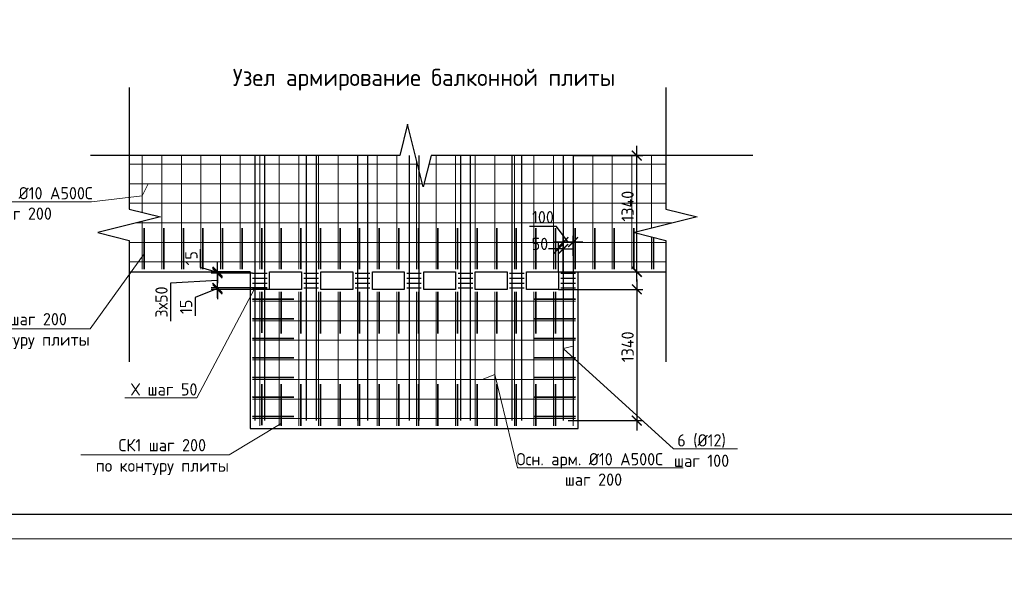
# Model space of a CAD drawing. Header units: millimetres. Extents: x -42044588 to 856694, y -806701 to 941911.
# Tile 856 of 1056: x -68838 to -48730, y -204305 to -193034. Entities that reach past the tile are written whole.
import ezdxf
from ezdxf import colors
from ezdxf.entities.mleader import LeaderData, LeaderLine
from ezdxf.math import Vec2, Vec3

# ---------------------------------------------------------------- set-up
doc = ezdxf.new("R2010")
doc.units = ezdxf.units.MM
for name, color, linetype, lineweight in [('RAZMER', 100, 'Continuous', 15), ('Выноски', 20, 'Continuous', 20), ('Перекрытие ж_бетон', 1, 'Continuous', 30), ('подоснова', 151, 'Continuous', 5), ('поз.', 2, 'Continuous', 25), ('РАЗМЕРЫ', 1, 'Continuous', 9), ('Текст', 7, 'Continuous', 25), ('ТОНКИЕ', 7, 'Continuous', 9), ('Узлы', 7, 'Continuous', 0)]:
    doc.layers.add(name, color=color, linetype=linetype, lineweight=lineweight)
doc.layers.add('ТОЛСТЫЕ_ОСНОВНЫЕ', color=6, linetype='Continuous')
doc.styles.add('GOST-2.304_Type-B', font='GOST_Common.ttf')
doc.styles.add('ГОСТ', font='GOST_Common.ttf')
doc.dimstyles.new('СПДС', dxfattribs={"dimscale": 100, "dimtxt": 2.5, "dimasz": 2, "dimexe": 1.25, "dimexo": 0, "dimtad": 1, "dimdec": 0, "dimrnd": 5, "dimtxsty": 'GOST-2.304_Type-B', "dimblk": 'ARCHTICK', "dimcen": 2.5, "dimdle": 2, "dimclrd": 1, "dimclre": 1, "dimclrt": 1, "dimadec": 0, "dimazin": 2, "dimtfac": 0.75, "dimtdec": 0, "dimtmove": 1, "dimatfit": 3, "dimfxl": 0, "dimtolj": 1, "dimarcsym": 0})

# ---------------------------------------------------------------- blocks, each defined once
blk = doc.blocks.new('A$Cd09756da')
at = {"layer": 'Текст', "color": 7, "attachment_point": 1, "style": 'ГОСТ'}
for s, width, heights, insert, char_height in [('\\pi594.35517;{\\fTimes New Roman|b0|i0|c204|p18;\\C256;Строительство жилого комплекса со  встроенными помещениями \\P\\pi1441.86779;общественного-делового, коммерческого назначения и \\P\\pi41.3631;поликлиническим учреждением по адресу: г. Чита, ул. 1-я Коллективная}', 11543.07, [0], (-11741, 4333), 250), ('\\pi389.01406;{\\fTimes New Roman|b0|i0|c204|p18;\\C256;«Жилой дом со встроенными помещениями \\P\\pi641.91601;общественно-делового и коммерческого \\P\\pi302.06381;назначения на первом этаже здания», поз. 3.1\\P}', 7000, [1500], (-12014, 2803), 225)]:
    blk.add_mtext_dynamic_manual_height_columns(s, width=width, gutter_width=12.5, heights=heights, dxfattribs=dict(at, insert=insert, char_height=char_height))
blk = doc.blocks.new('*U6686')
at = {"layer": 'ТОЛСТЫЕ_ОСНОВНЫЕ', "color": 6}
blk.add_lwpolyline([(20, 5), (886, 5), (886, 415), (20, 415)], close=True, dxfattribs=at)
at = {"layer": 'ТОНКИЕ'}
blk.add_lwpolyline([(0, 0), (891, 0), (891, 420), (0, 420)], close=True, dxfattribs=at)
blk = doc.blocks.new('основная сетка узел плиты')
at = {"layer": 'поз.', "linetype": 'Continuous', "elevation": 200}
blk.add_lwpolyline([(52344, -176314), (45774, -176314)], dxfattribs=at)
at = {"layer": 'РАЗМЕРЫ', "color": 9, "true_color": 0xc7c8ca, "elevation": 200}
for points in [[(39875, -176314), (39875, -177473)], [(40275, -176314), (40275, -178639)], [(40675, -176314), (40675, -178639)], [(41075, -176314), (41075, -178639)], [(41475, -176314), (41475, -178639)], [(41875, -176314), (41875, -178639)], [(42275, -176314), (42275, -178639)], [(42675, -176314), (42675, -178639)], [(43075, -176314), (43075, -178639)], [(43475, -176314), (43475, -178639)], [(43875, -176314), (43875, -178639)], [(44275, -176314), (44275, -178639)], [(44675, -176314), (44675, -178639)], [(45075, -176314), (45075, -178639)], [(45875, -176314), (45875, -178639)], [(46275, -176314), (46275, -178639)], [(46675, -176314), (46675, -178639)], [(47075, -176314), (47075, -178639)], [(47475, -176314), (47475, -178639)], [(47875, -176314), (47875, -178639)], [(48275, -176314), (48275, -178639)], [(48675, -176314), (48675, -178639)], [(49075, -176314), (49075, -178639)], [(49475, -176314), (49475, -178639)], [(49875, -176314), (49875, -178639)], [(50275, -176314), (50275, -177800)], [(39611, -176489), (45498, -176489)], [(45475, -176400), (45475, -178639)], [(45730, -176489), (50566, -176489)], [(39611, -176889), (45598, -176889)], [(45630, -176889), (50566, -176889)], [(39611, -177289), (50566, -177289)], [(39765, -177689), (50720, -177689)], [(39875, -177661), (39875, -178639)], [(39611, -178089), (50566, -178089)], [(50275, -177975), (50275, -178639)], [(39611, -178489), (50566, -178489)], [(42275, -179099), (42275, -181839)], [(42675, -179099), (42675, -181839)], [(43075, -179099), (43075, -181839)], [(43475, -179099), (43475, -181839)], [(43875, -179099), (43875, -181839)], [(44275, -179099), (44275, -181839)], [(44675, -179099), (44675, -181839)], [(45075, -179099), (45075, -181839)], [(45475, -179099), (45475, -181839)], [(45875, -179099), (45875, -181839)], [(46275, -179099), (46275, -181839)], [(46675, -179099), (46675, -181839)], [(47075, -179099), (47075, -181839)], [(47475, -179099), (47475, -181839)], [(47875, -179099), (47875, -181839)], [(48275, -179099), (48275, -181839)], [(48675, -179099), (48675, -181839)], [(42126, -179289), (48725, -179289)], [(42126, -179689), (48725, -179689)], [(42126, -180089), (48725, -180089)], [(42126, -180489), (48725, -180489)], [(42126, -180889), (48725, -180889)], [(42126, -181289), (48725, -181289)], [(42126, -181689), (48725, -181689)]]:
    blk.add_lwpolyline(points, dxfattribs=at)
at = {"layer": 'РАЗМЕРЫ', "color": 252, "lineweight": 35, "true_color": 0x939598, "elevation": 200}
for points in [[(39915, -178639), (39915, -178639), (39915, -177799)], [(40315, -178639), (40315, -178639), (40315, -177799)], [(40715, -178639), (40715, -178639), (40715, -177799)], [(41115, -178639), (41115, -178639), (41115, -177799)], [(41515, -178639), (41515, -178639), (41515, -177799)], [(41915, -178639), (41915, -178639), (41915, -177799)], [(42315, -178639), (42315, -178639), (42315, -177799)], [(42715, -178639), (42715, -178639), (42715, -177799)], [(43115, -178639), (43115, -178639), (43115, -177799)], [(43515, -178639), (43515, -178639), (43515, -177799)], [(43915, -178639), (43915, -178639), (43915, -177799)], [(44315, -178639), (44315, -178639), (44315, -177799)], [(44715, -178639), (44715, -178639), (44715, -177799)], [(45115, -178639), (45115, -178639), (45115, -177799)], [(45515, -178639), (45515, -178639), (45515, -177799)], [(45915, -178639), (45915, -178639), (45915, -177799)], [(46315, -178639), (46315, -178639), (46315, -177799)], [(46715, -178639), (46715, -178639), (46715, -177799)], [(47115, -178639), (47115, -178639), (47115, -177799)], [(47515, -178639), (47515, -178639), (47515, -177799)], [(47915, -178639), (47915, -178639), (47915, -177799)], [(48315, -178639), (48315, -178639), (48315, -177799)], [(48715, -178639), (48715, -178639), (48715, -177799)], [(49115, -178639), (49115, -178639), (49115, -177799)], [(49515, -178639), (49515, -178639), (49515, -177799)], [(49915, -178639), (49915, -178639), (49915, -177799)], [(50315, -178639), (50315, -178639), (50315, -177985)], [(42315, -179937), (42315, -179937), (42315, -179097)], [(42715, -179951), (42715, -179951), (42715, -179097)], [(43115, -179951), (43115, -179951), (43115, -179097)], [(43515, -179951), (43515, -179951), (43515, -179097)], [(43915, -179951), (43915, -179951), (43915, -179097)], [(44315, -179951), (44315, -179951), (44315, -179097)], [(44715, -179951), (44715, -179951), (44715, -179097)], [(45115, -179951), (45115, -179951), (45115, -179097)], [(45515, -179951), (45515, -179951), (45515, -179097)], [(45915, -179951), (45915, -179951), (45915, -179097)], [(46315, -179951), (46315, -179951), (46315, -179097)], [(46715, -179951), (46715, -179951), (46715, -179097)], [(47115, -179951), (47115, -179951), (47115, -179097)], [(47515, -179951), (47515, -179951), (47515, -179097)], [(47915, -179951), (47915, -179951), (47915, -179097)], [(48315, -179951), (48315, -179951), (48315, -179097)], [(42128, -179249), (42128, -179249), (42968, -179249)], [(48723, -179249), (48723, -179249), (47883, -179249)], [(42128, -179649), (42128, -179649), (42968, -179649)], [(48723, -179649), (48723, -179649), (47883, -179649)], [(42128, -180049), (42128, -180049), (42968, -180049)], [(48723, -180049), (48723, -180049), (47883, -180049)], [(42128, -180449), (42128, -180449), (42968, -180449)], [(48723, -180449), (48723, -180449), (47883, -180449)], [(42128, -180849), (42128, -180849), (42968, -180849)], [(48723, -180849), (48723, -180849), (47883, -180849)], [(42315, -181824), (42315, -181824), (42315, -180984)], [(42715, -181839), (42715, -181839), (42715, -180984)], [(43115, -181839), (43115, -181839), (43115, -180984)], [(43515, -181839), (43515, -181839), (43515, -180984)], [(43915, -181839), (43915, -181839), (43915, -180984)], [(44315, -181839), (44315, -181839), (44315, -180984)], [(44715, -181839), (44715, -181839), (44715, -180984)], [(45115, -181839), (45115, -181839), (45115, -180984)], [(45515, -181839), (45515, -181839), (45515, -180984)], [(45915, -181839), (45915, -181839), (45915, -180984)], [(46315, -181839), (46315, -181839), (46315, -180984)], [(46715, -181839), (46715, -181839), (46715, -180984)], [(47115, -181839), (47115, -181839), (47115, -180984)], [(47515, -181839), (47515, -181839), (47515, -180984)], [(47915, -181839), (47915, -181839), (47915, -180984)], [(48315, -181839), (48315, -181839), (48315, -180984)], [(42128, -181249), (42128, -181249), (42968, -181249)], [(48723, -181249), (48723, -181249), (47883, -181249)], [(42128, -181649), (42128, -181649), (42968, -181649)], [(48723, -181649), (48723, -181649), (47883, -181649)]]:
    blk.add_lwpolyline(points, dxfattribs=at)
blk = doc.blocks.new('_ArchTick')
at = {"color": 0, "linetype": 'ByBlock', "const_width": 0.15}
blk.add_lwpolyline([(-0.5, -0.5), (0.5, 0.5)], dxfattribs=at)
blk = doc.blocks.new('*D4291')
at = {"layer": 'DEFPOINTS', "color": 0, "transparency": 16777216}
for p in [(-57736, -197578), (-57736, -197860, 0), (-57536, -197860, 0)]:
    blk.add_point(p, dxfattribs=at)
at = {"layer": 'РАЗМЕРЫ', "color": 1, "lineweight": -2, "transparency": 16777216}
for p, q in [((-57876, -197257), (-58426, -197257)), ((-57636, -197578), (-57876, -197257)), ((-57736, -197860), (-57736, -197453)), ((-57536, -197860), (-57536, -197453)), ((-57336, -197578), (-57936, -197578))]:
    blk.add_line(p, q, dxfattribs=at)
at = {"layer": 'РАЗМЕРЫ', "color": 1, "lineweight": -2, "transparency": 16777216, "xscale": 200, "yscale": 200, "zscale": 200, "rotation": 180}
blk.add_blockref('_ArchTick', (-57736, -197578), dxfattribs=at)
at = {"layer": 'РАЗМЕРЫ', "color": 1, "lineweight": -2, "transparency": 16777216, "xscale": 200, "yscale": 200, "zscale": 200}
blk.add_blockref('_ArchTick', (-57536, -197578), dxfattribs=at)
at = {"layer": 'РАЗМЕРЫ', "color": 1, "lineweight": 0, "transparency": 16777216, "insert": (-58151, -197069), "char_height": 250, "attachment_point": 5, "style": 'GOST-2.304_Type-B'}
blk.add_mtext('\\A1;100', dxfattribs=at)
blk = doc.blocks.new('*D4285')
at = {"layer": 'DEFPOINTS', "color": 0, "transparency": 16777216}
for p in [(-57535, -195810, 0), (-56235, -195810), (-57836, -198185, 0)]:
    blk.add_point(p, dxfattribs=at)
at = {"layer": 'РАЗМЕРЫ', "color": 1, "lineweight": -2, "transparency": 16777216}
for p, q in [((-56235, -198385), (-56235, -195610)), ((-57535, -195810), (-56110, -195810)), ((-57836, -198185), (-56110, -198185))]:
    blk.add_line(p, q, dxfattribs=at)
at = {"layer": 'РАЗМЕРЫ', "color": 1, "lineweight": -2, "transparency": 16777216, "xscale": 200, "yscale": 200, "zscale": 200}
for p, rotation in [((-56235, -195810), 90), ((-56235, -198185), 270)]:
    blk.add_blockref('_ArchTick', p, dxfattribs=dict(at, rotation=rotation))
at = {"layer": 'РАЗМЕРЫ', "color": 1, "lineweight": 0, "transparency": 16777216, "insert": (-56423, -196845), "char_height": 250, "attachment_point": 5, "rotation": 90, "style": 'GOST-2.304_Type-B'}
blk.add_mtext('\\A1;1340', dxfattribs=at)
blk = doc.blocks.new('*D4286')
at = {"layer": 'DEFPOINTS', "color": 0, "transparency": 16777216}
for p in [(-57836, -197715), (-57836, -198185, 0), (-57736, -198185, 0)]:
    blk.add_point(p, dxfattribs=at)
at = {"layer": 'РАЗМЕРЫ', "color": 1, "lineweight": -2, "transparency": 16777216}
for p, q in [((-57836, -198185), (-57836, -197590)), ((-57736, -198185), (-57736, -197590)), ((-57836, -197715), (-58036, -197715)), ((-57736, -197715), (-57836, -197715)), ((-57736, -197715), (-57536, -197715))]:
    blk.add_line(p, q, dxfattribs=at)
at = {"layer": 'РАЗМЕРЫ', "color": 1, "lineweight": -2, "transparency": 16777216, "xscale": 200, "yscale": 200, "zscale": 200}
blk.add_blockref('_ArchTick', (-57836, -197715), dxfattribs=at)
at = {"layer": 'РАЗМЕРЫ', "color": 1, "lineweight": -2, "transparency": 16777216, "xscale": 200, "yscale": 200, "zscale": 200, "rotation": 180}
blk.add_blockref('_ArchTick', (-57736, -197715), dxfattribs=at)
at = {"layer": 'РАЗМЕРЫ', "color": 1, "lineweight": 0, "transparency": 16777216, "insert": (-58213, -197615), "char_height": 250, "attachment_point": 5, "style": 'GOST-2.304_Type-B'}
blk.add_mtext('\\A1;50', dxfattribs=at)
blk = doc.blocks.new('*D4287')
at = {"layer": 'DEFPOINTS', "color": 0, "transparency": 16777216}
for p in [(-57836, -198545, 0), (-57636, -201225, 0), (-56235, -201225)]:
    blk.add_point(p, dxfattribs=at)
at = {"layer": 'РАЗМЕРЫ', "color": 1, "lineweight": -2, "transparency": 16777216}
for p, q in [((-56235, -198345), (-56235, -201425)), ((-57836, -198545), (-56110, -198545)), ((-57636, -201225), (-56110, -201225))]:
    blk.add_line(p, q, dxfattribs=at)
at = {"layer": 'РАЗМЕРЫ', "color": 1, "lineweight": -2, "transparency": 16777216, "xscale": 200, "yscale": 200, "zscale": 200}
for p, rotation in [((-56235, -198545), 90), ((-56235, -201225), 270)]:
    blk.add_blockref('_ArchTick', p, dxfattribs=dict(at, rotation=rotation))
at = {"layer": 'РАЗМЕРЫ', "color": 1, "lineweight": 0, "transparency": 16777216, "insert": (-56423, -199718), "char_height": 250, "attachment_point": 5, "rotation": 90, "style": 'GOST-2.304_Type-B'}
blk.add_mtext('\\A1;1340', dxfattribs=at)
blk = doc.blocks.new('_None')
blk = doc.blocks.new('*D4292')
at = {"layer": 'DEFPOINTS', "color": 0, "transparency": 16777216}
for p in [(-64799, -198515), (-63786, -198515, 0), (-63736, -198545, 0)]:
    blk.add_point(p, dxfattribs=at)
at = {"layer": 'РАЗМЕРЫ', "color": 1, "lineweight": -2, "transparency": 16777216}
for p, q in [((-64799, -198515), (-64799, -198315)), ((-64799, -198530), (-65252, -198713)), ((-63786, -198515), (-64924, -198515)), ((-63736, -198545), (-64924, -198545)), ((-64799, -198545), (-64799, -198515)), ((-64799, -198545), (-64799, -198515)), ((-64799, -198545), (-64799, -198745)), ((-65252, -198713), (-65252, -199088))]:
    blk.add_line(p, q, dxfattribs=at)
at = {"layer": 'РАЗМЕРЫ', "color": 1, "lineweight": -2, "transparency": 16777216, "xscale": 200, "yscale": 200, "zscale": 200}
for p, rotation in [((-64799, -198515), 270), ((-64799, -198545), 90)]:
    blk.add_blockref('_ArchTick', p, dxfattribs=dict(at, rotation=rotation))
at = {"layer": 'РАЗМЕРЫ', "color": 1, "lineweight": 0, "transparency": 16777216, "insert": (-65439, -198901), "char_height": 250, "attachment_point": 5, "rotation": 90, "style": 'GOST-2.304_Type-B'}
blk.add_mtext('\\A1;15', dxfattribs=at)
blk = doc.blocks.new('*D4293')
at = {"layer": 'DEFPOINTS', "color": 0, "transparency": 16777216}
for p in [(-64799, -198215), (-64084, -198215, 0), (-63786, -198515, 0)]:
    blk.add_point(p, dxfattribs=at)
at = {"layer": 'РАЗМЕРЫ', "color": 1, "lineweight": -2, "transparency": 16777216}
for p, q in [((-64799, -198715), (-64799, -198015)), ((-64084, -198215), (-64924, -198215)), ((-64799, -198365), (-65755, -198416)), ((-65755, -198416), (-65755, -199191)), ((-63786, -198515), (-64924, -198515))]:
    blk.add_line(p, q, dxfattribs=at)
at = {"layer": 'РАЗМЕРЫ', "color": 1, "lineweight": -2, "transparency": 16777216, "xscale": 200, "yscale": 200, "zscale": 200}
for p, rotation in [((-64799, -198215), 90), ((-64799, -198515), 270)]:
    blk.add_blockref('_ArchTick', p, dxfattribs=dict(at, rotation=rotation))
at = {"layer": 'РАЗМЕРЫ', "color": 1, "lineweight": 0, "transparency": 16777216, "insert": (-65942, -198803), "char_height": 250, "attachment_point": 5, "rotation": 90, "style": 'GOST-2.304_Type-B'}
blk.add_mtext('\\A1;3х50', dxfattribs=at)
blk = doc.blocks.new('*D4294')
at = {"layer": 'DEFPOINTS', "color": 0, "transparency": 16777216}
for p in [(-64799, -198185), (-64134, -198185), (-64084, -198215, 0)]:
    blk.add_point(p, dxfattribs=at)
at = {"layer": 'РАЗМЕРЫ', "color": 1, "lineweight": -2, "transparency": 16777216}
for p, q in [((-65143, -198097), (-65143, -197722)), ((-64799, -198185), (-64799, -197985)), ((-64799, -198200), (-65143, -198097)), ((-64134, -198185), (-64924, -198185)), ((-64084, -198215), (-64924, -198215)), ((-64799, -198215), (-64799, -198185)), ((-64799, -198215), (-64799, -198185)), ((-64799, -198215), (-64799, -198415))]:
    blk.add_line(p, q, dxfattribs=at)
at = {"layer": 'РАЗМЕРЫ', "color": 1, "lineweight": -2, "transparency": 16777216, "xscale": 200, "yscale": 200, "zscale": 200}
for p, rotation in [((-64799, -198185), 270), ((-64799, -198215), 90)]:
    blk.add_blockref('_ArchTick', p, dxfattribs=dict(at, rotation=rotation))
at = {"layer": 'РАЗМЕРЫ', "color": 1, "lineweight": 0, "transparency": 16777216, "insert": (-65330, -197909), "char_height": 250, "attachment_point": 5, "rotation": 90, "style": 'GOST-2.304_Type-B'}
blk.add_mtext('\\A1;15', dxfattribs=at)

msp = doc.modelspace()

# ---------------------------------------------------------------- linework, layer by layer
at = {"layer": 'RAZMER', "lineweight": 30}
for points, elevation in [([(-64036.369, -195809.715), (-64036.538, -201224.718)], 0.249), ([(-63836.369, -195809.715), (-63836.538, -201224.718)], 0.249), ([(-62986.209, -195809.715), (-62986.379, -201224.718)], 0.071), ([(-62786.209, -195809.715), (-62786.379, -201224.718)], 0.071), ([(-61936.422, -195809.715), (-61936.592, -201224.718)], 0.285), ([(-61736.422, -195809.715), (-61736.592, -201224.718)], 0.285), ([(-60886.262, -195809.715), (-60886.432, -201224.718)], 0.107), ([(-60686.262, -195809.715), (-60686.432, -201224.718)], 0.107), ([(-59836.475, -195809.715), (-59836.645, -201224.718)], 0.356), ([(-59636.475, -195809.715), (-59636.645, -201224.718)], 0.356), ([(-58786.502, -195809.715), (-58786.672, -201224.718)], 0.392), ([(-58586.502, -195809.715), (-58586.672, -201224.718)], 0.392), ([(-57735.653, -195809.715), (-57735.822, -201224.718)], 0.285), ([(-57535.653, -195809.715), (-57535.822, -201224.718)], 0.285), ([(-64083.958, -198214.718), (-63785.605, -198214.718)], -0.036), ([(-63033.799, -198214.718), (-62735.446, -198214.718)], -0.214), ([(-60933.852, -198214.717), (-60635.499, -198214.717)], -0.178), ([(-59884.065, -198214.718), (-59585.712, -198214.718)], 0.071), ([(-58834.091, -198214.718), (-58535.739, -198214.718)], 0.107), ([(-64083.958, -198314.718), (-63785.605, -198314.718)], -0.036), ([(-64083.958, -198414.718), (-63785.605, -198414.718)], -0.036), ([(-63033.799, -198314.718), (-62735.446, -198314.718)], -0.214), ([(-63033.799, -198414.718), (-62735.446, -198414.718)], -0.214), ([(-60933.852, -198314.717), (-60635.499, -198314.717)], -0.178), ([(-60933.852, -198414.717), (-60635.499, -198414.717)], -0.178), ([(-59884.065, -198314.718), (-59585.712, -198314.718)], 0.071), ([(-59884.065, -198414.718), (-59585.712, -198414.718)], 0.071), ([(-58834.091, -198314.718), (-58535.739, -198314.718)], 0.107), ([(-58834.091, -198414.718), (-58535.739, -198414.718)], 0.107), ([(-64083.958, -198514.718), (-63785.605, -198514.718)], -0.036), ([(-63033.799, -198514.718), (-62735.446, -198514.718)], -0.214), ([(-60933.852, -198514.717), (-60635.499, -198514.717)], -0.178), ([(-59884.065, -198514.718), (-59585.712, -198514.718)], 0.071), ([(-58834.091, -198514.718), (-58535.739, -198514.718)], 0.107)]:
    msp.add_lwpolyline(points, dxfattribs=dict(at, elevation=elevation))
for points in [[(-61984.012, -198214.718), (-61685.659, -198214.718)], [(-57783.242, -198214.648), (-57484.889, -198214.648)], [(-61984.012, -198314.718), (-61685.659, -198314.718)], [(-61984.012, -198414.718), (-61685.659, -198414.718)], [(-57783.242, -198314.648), (-57484.889, -198314.648)], [(-57783.242, -198414.648), (-57484.889, -198414.648)], [(-61984.012, -198514.718), (-61685.659, -198514.718)], [(-57783.242, -198514.648), (-57484.889, -198514.648)]]:
    msp.add_lwpolyline(points, dxfattribs=at)
at = {"layer": 'Перекрытие ж_бетон'}
msp.add_lwpolyline([(-66599.119, -198184.649), (-64133.958, -198184.649), (-64133.958, -201384.648), (-57434.878, -201384.648), (-57434.889, -198184.648), (-55644.484, -198184.648)], dxfattribs=at)
for points, elevation in [([(-63085.605, -198544.718), (-63735.605, -198544.718), (-63735.605, -198184.718), (-63085.605, -198184.718)], -0.036), ([(-62035.446, -198544.718), (-62685.446, -198544.718), (-62685.446, -198184.718), (-62035.446, -198184.718)], -0.214), ([(-59935.499, -198544.717), (-60585.499, -198544.717), (-60585.499, -198184.717), (-59935.499, -198184.717)], -0.178), ([(-58885.712, -198544.718), (-59535.712, -198544.718), (-59535.712, -198184.718), (-58885.712, -198184.718)], 0.071), ([(-57835.739, -198544.718), (-58485.739, -198544.718), (-58485.739, -198184.718), (-57835.739, -198184.718)], 0.107)]:
    msp.add_lwpolyline(points, close=True, dxfattribs=dict(at, elevation=elevation))
msp.add_lwpolyline([(-60985.659, -198544.718), (-61635.659, -198544.718), (-61635.659, -198184.718), (-60985.659, -198184.718)], close=True, dxfattribs=at)
at = {"layer": 'поз.', "linetype": 'Continuous'}
for points in [[(-66599.117, -194419.171), (-66599.117, -196903.171)], [(-55644.484, -194419.171), (-55644.484, -196903.171)], [(-60916.497, -195169.715), (-61076.497, -195809.715), (-67391.884, -195809.715)], [(-60436.497, -195809.715), (-60596.497, -196449.715), (-60916.497, -195169.715)], [(-66599.117, -196903.171), (-65959.117, -197063.171), (-67239.117, -197383.171)], [(-55644.484, -196903.171), (-55004.484, -197063.171), (-56284.484, -197383.171)], [(-67239.117, -197383.171), (-66599.117, -197543.171), (-66599.117, -200027.171)], [(-56284.484, -197383.171), (-55644.484, -197543.171), (-55644.484, -200027.171)]]:
    msp.add_lwpolyline(points, dxfattribs=at)

# ---------------------------------------------------------------- block references
at = {"xscale": 100, "yscale": 100, "zscale": 100}
msp.add_blockref('*U6686', (-107446.055, -203640.191), dxfattribs=at)
at = {"lineweight": 50, "ltscale": 100}
msp.add_blockref('A$Cd09756da', (-115126.219, -203140.191), dxfattribs=at)
at = {"layer": 'РАЗМЕРЫ', "lineweight": 35}
msp.add_blockref('основная сетка узел плиты', (-106210.28, -19495.925, -200.089), dxfattribs=at)

# ---------------------------------------------------------------- texts
at = {"layer": 'Выноски', "color": 240, "true_color": 0xed1f24, "insert": (-133740.643, -196482.911), "char_height": 250, "width": 18219.65973, "attachment_point": 1, "style": 'ГОСТ'}
msp.add_mtext('\\pi-500,l500;В выделенной области представлена замененная ( актуальная) версия. Содержание изменения см. в листе разрешения на внесение изменений{\\H1.025x; }', dxfattribs=at)
at = {"layer": 'Узлы', "color": 80, "linetype": 'Continuous', "lineweight": 0, "insert": (-60648.758, -194260.876, -400.178), "char_height": 350, "width": 10464.96038, "attachment_point": 5, "style": 'GOST-2.304_Type-B'}
msp.add_mtext('\\pi136.85;Узел армирование балконной плиты', dxfattribs=at)

# ---------------------------------------------------------------- dimensions: what is measured, and where the dimension line sits
at = {"layer": 'РАЗМЕРЫ', "lineweight": 0}
for base, p1, p2, text, picture, middle in [((-56235.351, -195809.715, -0.071), (-57835.739, -198184.718, 0.285), (-57534.889, -195809.715), '1340', '*D4285', (-56235.351, -196844.718, -0.071)), ((-64799.151, -198214.718), (-63785.605, -198514.718, -0.036), (-64083.958, -198214.718, -0.036), '3х50', '*D4293', (-65754.525, -198478.02))]:
    dim = msp.add_linear_dim(base=base, p1=p1, p2=p2, angle=90, text=text, dimstyle='СПДС', override={"dimlfac": 0.5, "dimrnd": 5}, dxfattribs=at)
    dim.commit()
    dim.dimension.update_dxf_attribs({"geometry": picture, "text_midpoint": middle, "dimtype": 160})
for base, p1, p2, picture, middle in [((-57735.717, -197577.539, 0.107), (-57535.717, -197859.923, 0.285), (-57735.717, -197859.917, 0.285), '*D4291', (-57938.647, -197256.692, 0.107)), ((-57835.739, -197714.963, 0.249), (-57735.727, -198184.718, 0.107), (-57835.739, -198184.718, 0.107), '*D4286', (-58213.467, -197802.847, 0.249))]:
    dim = msp.add_linear_dim(base=base, p1=p1, p2=p2, dimstyle='СПДС', override={"dimlfac": 0.5, "dimrnd": 5}, dxfattribs=at)
    dim.commit()
    dim.dimension.update_dxf_attribs({"geometry": picture, "text_midpoint": middle, "dimtype": 160})
dim = msp.add_linear_dim(base=(-64799.151, -198184.649), p1=(-64083.958, -198214.718, -0.036), p2=(-64133.958, -198184.649), angle=90, dimstyle='СПДС', override={"dimlfac": 0.5, "dimrnd": 5}, dxfattribs=at)
dim.commit()
dim.dimension.update_dxf_attribs({"geometry": '*D4294', "text_midpoint": (-65330.401, -198034.058)})
for base, p1, p2, angle, picture, middle in [((-64799.151, -198514.718), (-63735.605, -198544.718, -0.036), (-63785.605, -198514.718, -0.036), 90, '*D4292', (-65251.88, -198775.786)), ((-56235.351, -201224.718, 0.107), (-57835.739, -198544.718, 0.463), (-57635.632, -201224.718, 0.463), 270, '*D4287', (-56235.351, -199717.848, 0.107))]:
    dim = msp.add_linear_dim(base=base, p1=p1, p2=p2, angle=angle, dimstyle='СПДС', override={"dimlfac": 0.5, "dimrnd": 5}, dxfattribs=at)
    dim.commit()
    dim.dimension.update_dxf_attribs({"geometry": picture, "text_midpoint": middle, "dimtype": 160})

# ---------------------------------------------------------------- leaders
at = {"layer": 'подоснова', "color": 2, "ltscale": 0.3}
ml = msp.add_multileader_mtext('Standard', dxfattribs=at)
ml.set_content('Осн. арм. %%C10 А500С\\P шаг 200', color=2, style='GOST-2.304_Type-B')
ml.set_leader_properties(color=256, linetype='ByLayer', lineweight=15)
ml.set_arrow_properties(name='NONE')
ml.build(insert=Vec2(0, 0))
ml.multileader.update_dxf_attribs({"text_left_attachment_type": 6, "text_right_attachment_type": 6, "dogleg_length": 0.1, "arrow_head_size": 18})
ctx = ml.context
ctx.base_point, ctx.char_height, ctx.arrow_head_size, ctx.landing_gap_size, ctx.plane_origin = Vec3(-70315.247, -196754.514, -200.089), 250, 18, 20, Vec3(-74473.618, -192546.094, -200.089)
ctx.left_attachment, ctx.right_attachment, ctx.text_align_type = 6, 6, 1
notes = []
notes.append((ctx, [(1, (1, 1, 0), (-67368.329, -196754.514, -200.089), (-1, 0), 0.1, [(1, [(-66213.625, -196384.648, -200.089), (-66334.889, -196636.451, -200.089)], 0, [])])]))
ctx.mtext.insert, ctx.mtext.alignment, ctx.mtext.flow_direction = Vec3(-68841.838, -196454.514, -200.089), 2, 5
ml = msp.add_multileader_mtext('Standard', dxfattribs=at)
ml.set_content('СК1 шаг 200 \\Pпо контуру плиты', color=2, style='GOST-2.304_Type-B')
ml.set_leader_properties(color=256, linetype='ByLayer', lineweight=15)
ml.set_arrow_properties(name='NONE')
ml.build(insert=Vec2(0, 0))
ml.multileader.update_dxf_attribs({"text_left_attachment_type": 6, "text_right_attachment_type": 6, "dogleg_length": 0.1, "arrow_head_size": 18})
ctx = ml.context
ctx.base_point, ctx.char_height, ctx.arrow_head_size, ctx.landing_gap_size, ctx.plane_origin = Vec3(-70134.482, -199353.615), 250, 18, 20, Vec3(-74503.459, -195145.195)
ctx.left_attachment, ctx.right_attachment, ctx.text_align_type = 6, 6, 1
notes.append((ctx, [(1, (1, 1, 0), (-67398.17, -199353.615), (-1, 0), 0.1, [(0, [(-66294.889, -197817.892)], 0, [])])]))
ctx.mtext.insert, ctx.mtext.alignment, ctx.mtext.flow_direction = Vec3(-68766.376, -199028.615), 2, 5
ml = msp.add_multileader_mtext('Standard', dxfattribs=at)
ml.set_content('Х шаг 50 ', color=2, style='GOST-2.304_Type-B')
ml.set_leader_properties(color=256, linetype='ByLayer', lineweight=15)
ml.set_arrow_properties(name='NONE')
ml.build(insert=Vec2(0, 0))
ml.multileader.update_dxf_attribs({"text_left_attachment_type": 6, "text_right_attachment_type": 6, "dogleg_length": 0.1, "arrow_head_size": 18})
ctx = ml.context
ctx.base_point, ctx.char_height, ctx.arrow_head_size, ctx.landing_gap_size, ctx.plane_origin = Vec3(-66554.241, -200763.638, 0.249), 250, 18, 20, Vec3(-72245.024, -195844.52, 0.249)
ctx.left_attachment, ctx.right_attachment, ctx.text_align_type = 6, 6, 1
notes.append((ctx, [(1, (1, 1, 0), (-65217.929, -200763.638, 0.249), (-1, 0), 0.1, [(0, [(-64036.454, -198517.217, 0.249)], 0, [])])]))
ctx.mtext.insert, ctx.mtext.alignment, ctx.mtext.flow_direction = Vec3(-65886.135, -200463.638, 0.249), 2, 5
ml = msp.add_multileader_mtext('Standard', dxfattribs=at)
ml.set_content('6 (%%C12)\\Pшаг 100', color=2, style='GOST-2.304_Type-B')
ml.set_leader_properties(color=256, linetype='ByLayer', lineweight=15)
ml.set_arrow_properties(name='NONE')
ml.build(insert=Vec2(0, 0))
ml.multileader.update_dxf_attribs({"text_left_attachment_type": 6, "text_right_attachment_type": 6, "dogleg_length": 0.1, "arrow_head_size": 18})
ctx = ml.context
ctx.base_point, ctx.char_height, ctx.arrow_head_size, ctx.landing_gap_size, ctx.plane_origin = Vec3(-55487.888, -201804.971, 359.911), 250, 18, 20, Vec3(-61636.102, -196696.677, 359.911)
ctx.left_attachment, ctx.right_attachment, ctx.text_align_type = 6, 6, 1
notes.append((ctx, [(0, (1, 1, 0), (-55487.988, -201804.971, 359.911), (1, 0), 0.1, [(1, [(-57535.775, -199707.565, 359.911), (-57735.776, -199752.266, 359.911)], 0, [])])]))
ctx.mtext.insert, ctx.mtext.alignment, ctx.mtext.flow_direction = Vec3(-54912.585, -201504.971, 359.911), 2, 5
ml = msp.add_multileader_mtext('Standard', dxfattribs=at)
ml.set_content('Осн. арм. %%C10 А500С\\P шаг 200', color=2, style='GOST-2.304_Type-B')
ml.set_leader_properties(color=256, linetype='ByLayer', lineweight=15)
ml.set_arrow_properties(name='NONE')
ml.build(insert=Vec2(0, 0))
ml.multileader.update_dxf_attribs({"text_left_attachment_type": 6, "text_right_attachment_type": 6, "dogleg_length": 0.1, "arrow_head_size": 18})
ctx = ml.context
ctx.base_point, ctx.char_height, ctx.arrow_head_size, ctx.landing_gap_size, ctx.plane_origin = Vec3(-58670.188, -202189.817, -200.089), 250, 18, 20, Vec3(-65981.706, -198312.043, -200.089)
ctx.left_attachment, ctx.right_attachment, ctx.text_align_type = 6, 6, 1
notes.append((ctx, [(0, (1, 1, 0), (-58670.288, -202189.817, -200.089), (1, 0), 0.1, [(1, [(-59395.172, -200384.648, -200.089), (-59134.889, -200282.405, -200.089)], 0, [])])]))
ctx.mtext.insert, ctx.mtext.alignment, ctx.mtext.flow_direction = Vec3(-57196.779, -201889.817, -200.089), 2, 5
ml = msp.add_multileader_mtext('Standard', dxfattribs=at)
ml.set_content('СК1 шаг 200 \\Pпо контуру плиты', color=2, style='GOST-2.304_Type-B')
ml.set_leader_properties(color=256, linetype='ByLayer', lineweight=15)
ml.set_arrow_properties(name='NONE')
ml.build(insert=Vec2(0, 0))
ml.multileader.update_dxf_attribs({"text_left_attachment_type": 6, "text_right_attachment_type": 6, "dogleg_length": 0.1, "arrow_head_size": 18})
ctx = ml.context
ctx.base_point, ctx.char_height, ctx.arrow_head_size, ctx.landing_gap_size, ctx.plane_origin = Vec3(-67292.968, -201928.268, -200.089), 250, 18, 20, Vec3(-71703.459, -198610.475, -200.089)
ctx.left_attachment, ctx.right_attachment, ctx.text_align_type = 6, 6, 1
notes.append((ctx, [(1, (1, 1, 0), (-64556.656, -201928.268, -200.089), (-1, 0), 0.1, [(0, [(-63494.889, -201283.172, -200.089)], 0, [])])]))
ctx.mtext.insert, ctx.mtext.alignment, ctx.mtext.flow_direction = Vec3(-65924.862, -201603.268, -200.089), 2, 5
for ctx, leaders in notes:
    for number, flags, end, landing, length, lines in leaders:
        leader = LeaderData()
        leader.index, (leader.has_last_leader_line, leader.has_dogleg_vector, leader.attachment_direction) = number, flags
        leader.last_leader_point, leader.dogleg_vector, leader.dogleg_length = Vec3(end), Vec3(landing), length
        for number, points, colour, breaks in lines:
            line = LeaderLine()
            line.index, line.vertices, line.color, line.breaks = number, Vec3.list(points), colors.encode_raw_color(colour), breaks
            leader.lines.append(line)
        ctx.leaders.append(leader)

doc.saveas('drawing.dxf')
